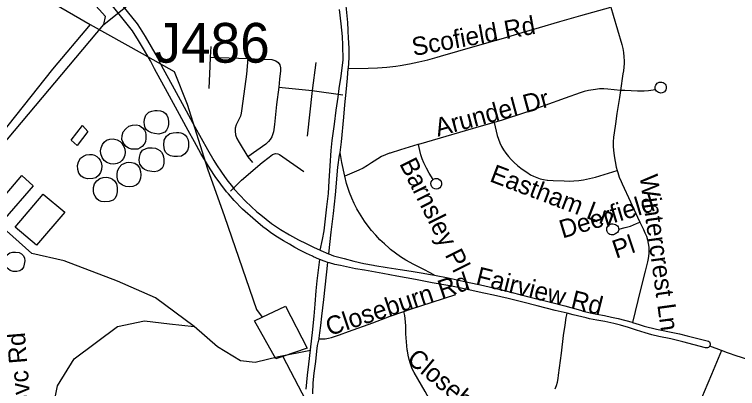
# Model space of a CAD drawing. Extents: x 1383679 to 1536984, y 460658 to 651027.
# Drawn here: x 1445863 to 1449622, y 515008 to 516954 of the extents above; entities that cross this region are included whole.
import ezdxf

# ---------------------------------------------------------------- set-up
doc = ezdxf.new("R2010")
doc.units = 0
for name, color, linetype in [('Exist Hydrographic Creek Single Shore', 7, 'Continuous'), ('Exist Hydrographic Misc Water Feature', 7, 'Continuous'), ('Exist Road Non-System Structure Non-Sys Other Number Label', 7, 'Continuous'), ('Exist Road Non-System Type 51', 7, 'Continuous'), ('Exist Road Non-System Type 51 Label', 7, 'Continuous'), ('Exist Utilities Electrical Transmission Line', 7, 'Continuous')]:
    doc.layers.add(name, color=color, linetype=linetype)

msp = doc.modelspace()

# ---------------------------------------------------------------- linework, layer by layer
at = {"layer": 'Exist Hydrographic Creek Single Shore'}
msp.add_line((1445790.5, 516261.8), (1446327.4, 516901), dxfattribs=at)
for points in [[(1446327.4, 516901), (1446336.4, 516943.5), (1446238.4, 517053.8), (1446240.5, 517178.5), (1446319.4, 517360.6), (1446313.5, 517511.8), (1446174.4, 517655.7), (1446078.5, 517880.8), (1446084.4, 518238.5), (1446011.4, 518341.7), (1445797.5, 518487.1), (1445655.5, 518923.3), (1445674.4, 519021.4), (1446016.5, 519500.3), (1446028.4, 519700.2), (1446198.4, 519903.7), (1446201.4, 520054.6)], [(1446327.4, 516901), (1446581.5, 517105.9), (1446735.5, 517345.7)]]:
    msp.add_lwpolyline(points, dxfattribs=at)
at = {"layer": 'Exist Hydrographic Misc Water Feature'}
for points in [[(1446649.2, 516439.2), (1446655.1, 516429.1), (1446660.8, 516417), (1446664.5, 516398.9), (1446664.2, 516381.8), (1446660.7, 516366), (1446653.5, 516351), (1446644.8, 516341.7), (1446631.2, 516335.5), (1446613.1, 516331.9), (1446590.6, 516333.9), (1446575.6, 516337.3), (1446557.7, 516346.1), (1446548.9, 516354.2), (1446543.6, 516363.2), (1446539.9, 516379.3), (1446538.3, 516393.3), (1446538.6, 516409.3), (1446546.4, 516430.1), (1446562.7, 516445), (1446577.4, 516450.6), (1446593.5, 516454.3), (1446605.2, 516454.8), (1446621.9, 516453.1), (1446638.2, 516447.8), (1446649.2, 516439.2)], [(1446217.6, 516375.6), (1446245.1, 516345), (1446189.6, 516272.1), (1446158.1, 516300.7), (1446217.6, 516375.6)], [(1446522, 516369.9), (1446529.3, 516363.4), (1446539.4, 516351.3), (1446545.3, 516341.2), (1446546.9, 516327.1), (1446546.6, 516309.2), (1446543.9, 516291.9), (1446538, 516279.3), (1446527.7, 516267.5), (1446517.6, 516259.7), (1446505.5, 516253.9), (1446489.4, 516252.2), (1446471.8, 516253.8), (1446455.5, 516258.9), (1446443.6, 516267.1), (1446433.9, 516279.3), (1446426.3, 516290.7), (1446422.3, 516303.6), (1446422.7, 516323.6), (1446429.2, 516343.4), (1446441.5, 516359.2), (1446458.6, 516372.3), (1446477.6, 516377.6), (1446496.9, 516379), (1446512.9, 516375.8), (1446522, 516369.9)], [(1446717.6, 516339.7), (1446727.5, 516337.9), (1446741.4, 516332.7), (1446751, 516325.1), (1446758.9, 516315), (1446764.7, 516304.8), (1446768.3, 516288.8), (1446767.4, 516263.5), (1446762.6, 516245.7), (1446749.3, 516228.4), (1446731.6, 516216.7), (1446710.9, 516214.1), (1446691.9, 516214.7), (1446674.6, 516219.2), (1446659.5, 516226.9), (1446649.2, 516237.1), (1446643.5, 516249.2), (1446640, 516273.3), (1446642.4, 516299.3), (1446652.9, 516321), (1446671.2, 516334.7), (1446688.6, 516338.7), (1446705.3, 516340), (1446717.6, 516339.7)], [(1446412.9, 516293.7), (1446420, 516285.6), (1446431.7, 516267.4), (1446436.8, 516253.2), (1446438.3, 516237.5), (1446436.8, 516221.2), (1446430.4, 516205.3), (1446422.2, 516193.5), (1446412.1, 516185.7), (1446397.8, 516178), (1446379.8, 516174.3), (1446361.8, 516176.7), (1446343.6, 516183.7), (1446330.1, 516194.7), (1446318.5, 516209.5), (1446311.6, 516228.2), (1446310.7, 516244), (1446313.3, 516260.8), (1446320.7, 516277.4), (1446330.1, 516289.4), (1446342.3, 516299.1), (1446358.3, 516304.8), (1446376.4, 516306.5), (1446398.1, 516302.4), (1446412.9, 516293.7)], [(1446558.8, 516259.4), (1446569.9, 516260.6), (1446579.8, 516260.3), (1446595.8, 516257.9), (1446607.7, 516253.6), (1446619.5, 516245.3), (1446627.3, 516237.1), (1446635.1, 516225), (1446638.8, 516212.9), (1446640.4, 516200.8), (1446640, 516180.8), (1446635.6, 516164.9), (1446631.3, 516155), (1446621.1, 516145.3), (1446606.3, 516137.9), (1446591.8, 516135), (1446576.8, 516136.3), (1446556.9, 516140.8), (1446539.1, 516147.3), (1446531.2, 516153.5), (1446521.5, 516165.7), (1446515.7, 516175.8), (1446512.2, 516195.9), (1446512.6, 516211.9), (1446519.1, 516232.6), (1446529.5, 516247.5), (1446547.7, 516257.1), (1446558.8, 516259.4)], [(1446253.3, 516225.1), (1446267.2, 516224.6), (1446279.2, 516221.1), (1446290.8, 516214.4), (1446300.6, 516206.2), (1446308.4, 516195.7), (1446314.2, 516183.2), (1446316.9, 516166), (1446315.4, 516147.9), (1446310.9, 516131.7), (1446300.7, 516115.4), (1446286.3, 516104.1), (1446270.2, 516100.5), (1446243, 516099.5), (1446223.6, 516103.8), (1446209.5, 516111.9), (1446197.3, 516127.9), (1446192.2, 516146.6), (1446191.3, 516168.5), (1446195.9, 516188), (1446206.3, 516205.8), (1446222.5, 516217.4), (1446236.6, 516222.9), (1446253.3, 516225.1)], [(1446446, 516183), (1446458, 516184.8), (1446472.2, 516183.8), (1446489, 516179.5), (1446501.8, 516172), (1446513.3, 516155.7), (1446519.2, 516137.6), (1446520.9, 516119.6), (1446518.5, 516101.6), (1446513.6, 516086.9), (1446506.4, 516075.1), (1446495.5, 516065.1), (1446478.2, 516058.3), (1446459.5, 516056.7), (1446441.5, 516059.1), (1446425.6, 516065.4), (1446407.9, 516077.7), (1446400.2, 516090.7), (1446396.8, 516107.1), (1446396.7, 516122.9), (1446399.1, 516137.9), (1446407.5, 516157.8), (1446421.8, 516173.5), (1446433.5, 516179.1), (1446446, 516183)], [(1445902.2, 516115.7), (1445961.3, 516062.5), (1445813.7, 515893.3), (1445756.7, 515946.5), (1445902.2, 516115.7)], [(1446340, 516106.8), (1446350.7, 516105.9), (1446362, 516102.7), (1446372.5, 516097.3), (1446383.4, 516088.2), (1446393.1, 516073.5), (1446397, 516054.3), (1446397, 516032), (1446394.6, 516014), (1446387.7, 515998.9), (1446376.1, 515988.3), (1446355.9, 515980.8), (1446331.9, 515979.2), (1446314, 515981.6), (1446302, 515985.8), (1446292.1, 515994), (1446282.4, 516008.2), (1446276.6, 516020.3), (1446273.9, 516036), (1446275, 516053.8), (1446279.5, 516073.4), (1446290.7, 516088.1), (1446306.3, 516099.7), (1446324.4, 516105.4), (1446340, 516106.8)], [(1446012.4, 516019.5), (1446124.6, 515925.2), (1445977.2, 515754.1), (1445866.9, 515848.3), (1446012.4, 516019.5)], [(1445888, 515714.9), (1445899.9, 515708.8), (1445911.1, 515697.9), (1445915.7, 515685.9), (1445917, 515672.2), (1445914.5, 515654.2), (1445910.1, 515640.3), (1445902.3, 515627.9), (1445891.6, 515620.7), (1445875.8, 515616.1), (1445856.9, 515616.1), (1445840.2, 515622.5), (1445824.5, 515635.6), (1445816.5, 515649.7), (1445814.9, 515670.6), (1445817.2, 515688.6), (1445825.8, 515703.7), (1445839.9, 515714), (1445853.2, 515717.9), (1445869.2, 515717.6), (1445888, 515714.9)]]:
    msp.add_lwpolyline(points, dxfattribs=at)
at = {"layer": 'Exist Road Non-System Type 51'}
for p, q in [((1446884.6, 516786.5), (1446881.2, 516732.1)), ((1446881.2, 516732.1), (1447076.8, 516724.1)), ((1447430.4, 516704.5), (1447410.6, 516558.1)), ((1447237.8, 516575.3), (1447410.6, 516558.1)), ((1447410.6, 516558.1), (1447385.2, 516321.4)), ((1447410.6, 516558.1), (1447570.5, 516535.2)), ((1447076, 516214), (1447100.9, 516183.8)), ((1449537.9, 515205.7), (1449477.8, 515229.4))]:
    msp.add_line(p, q, dxfattribs=at)
for points in [[(1447574.5, 517165.3), (1447575.4, 517154.4), (1447581.1, 517066), (1447582.2, 517048.2), (1447586.4, 516998.2), (1447593.9, 516911.8), (1447596.6, 516872.4), (1447598.8, 516826.3), (1447599.8, 516810.8), (1447601.4, 516770.6), (1447601.3, 516730.3), (1447597.7, 516672)], [(1446396.4, 517034.5), (1446501.4, 516904.1), (1446516.5, 516880.2), (1446542.3, 516839.1), (1446574.2, 516785.7), (1446604.6, 516731.5), (1446626.7, 516689.9), (1446693.7, 516566.9), (1446746, 516471.6), (1446801.6, 516369.1), (1446833.2, 516309.6), (1446866.1, 516251.1), (1446900.4, 516193.4), (1446913.3, 516172.3), (1446940, 516132.8), (1446968.1, 516094.2), (1446997.4, 516056.4), (1447005.9, 516045.8), (1447035.1, 516013.1), (1447063.6, 515983.5), (1447093.2, 515955.1), (1447123.9, 515927.8), (1447143.3, 515911.6), (1447171.3, 515888.4), (1447200.2, 515866.6), (1447230.2, 515846), (1447247, 515835.2), (1447293.4, 515808.1), (1447340.5, 515782.3), (1447379.4, 515762.4), (1447417.3, 515743.2), (1447452, 515727.1)], [(1447450.4, 515679.6), (1447444.9, 515681.7), (1447418.1, 515693.9), (1447413.2, 515696.4), (1447381.6, 515710.3), (1447350.6, 515725.7), (1447320.4, 515742.4), (1447293.5, 515758.9), (1447261.7, 515776.2), (1447230.8, 515794.9), (1447200.7, 515814.9), (1447171.5, 515836.2), (1447155.1, 515849.1), (1447116.6, 515882.2), (1447048.6, 515941.9), (1447005.6, 515986.7), (1446975.7, 516020.1), (1446966.3, 516031.7), (1446936.3, 516070.4), (1446907.5, 516110.1), (1446880, 516150.8), (1446866.4, 516172.9), (1446831.7, 516231.3), (1446798.4, 516290.6), (1446766.6, 516350.3), (1446711.2, 516452.6), (1446658.9, 516547.9), (1446591.8, 516671.1), (1446569.8, 516712.4), (1446539.8, 516765.8), (1446508.5, 516818.4), (1446477, 516868.3), (1446372.4, 516998.5)], [(1447597.7, 516672), (1447702.7, 516673.6), (1447750.7, 516675.9), (1447798.6, 516679.8), (1447846.3, 516685.3), (1447868.1, 516688.4), (1447916.6, 516696.7), (1447964.8, 516706.5), (1448012.6, 516717.9), (1448060, 516730.8), (1448078.5, 516736.3), (1448168.3, 516762.2), (1448306.3, 516802.4), (1448404.8, 516831.1), (1448502.6, 516859.6), (1448592.5, 516885.6), (1448698.1, 516916.4), (1448806.8, 516948), (1448963.7, 516991.7)], [(1448963.7, 516991.7), (1448975.9, 516949.3), (1448997.3, 516873.2), (1449019.8, 516798), (1449025.3, 516776.7), (1449029.2, 516755.2), (1449031.6, 516733.6), (1449032.5, 516711.7), (1449032.3, 516698.6), (1449031.6, 516679.1), (1449029.3, 516660), (1449026.5, 516644.8), (1449013.9, 516558.9)], [(1447452, 515727.1), (1447465.1, 515783.9), (1447472.7, 515827.6), (1447487, 515953.1), (1447495, 516022.5), (1447499.6, 516088.2), (1447504.4, 516166.9), (1447510.2, 516246), (1447515.2, 516297.8), (1447526.6, 516382.8), (1447536.3, 516455), (1447545.5, 516523.4), (1447551.8, 516568.3), (1447562.2, 516632), (1447572.5, 516717.8), (1447571.1, 516794.5), (1447568.6, 516838.2), (1447560.9, 516904.9), (1447553.4, 516978.7)], [(1446881.2, 516732.1), (1446878.6, 516684.4), (1446873.5, 516568.2)], [(1447076.8, 516724.1), (1447069.1, 516642.5), (1447044.9, 516463.9), (1447042.6, 516440.4), (1447038.9, 516424.6), (1447032, 516410.5), (1447015.4, 516379.3), (1447010.2, 516361.4), (1447009.9, 516346.8), (1447012.9, 516327.7), (1447019.6, 516308), (1447031.6, 516287.9), (1447076, 516214)], [(1447076.8, 516724.1), (1447111.4, 516723.6), (1447201.1, 516718.9), (1447211, 516716.5), (1447222.1, 516712.7), (1447234.2, 516703.9), (1447242.4, 516691.6), (1447246.2, 516676.5), (1447246.5, 516659.8), (1447241.4, 516617.8), (1447237.8, 516575.3)], [(1447555.7, 516236.5), (1447562.9, 516290.4), (1447575.1, 516418.8), (1447581.4, 516483.8), (1447587.7, 516549.6), (1447594.6, 516622.1), (1447597.7, 516672)], [(1449196.3, 516561.4), (1449194.4, 516566.4), (1449193.5, 516573), (1449194.2, 516579.6), (1449196.4, 516585.8), (1449200, 516591.4), (1449204.9, 516596), (1449210.6, 516599.3), (1449215.4, 516600.8), (1449222, 516601.9), (1449228.7, 516601.4), (1449235.1, 516599.4), (1449240.8, 516595.9), (1449245.5, 516591.2), (1449249.1, 516585.6), (1449251.2, 516579.2), (1449251.7, 516575.2), (1449251.4, 516568.6), (1449249.5, 516562.2), (1449246.2, 516556.4), (1449241.6, 516551.6), (1449236.1, 516548), (1449229.8, 516545.8), (1449223.2, 516545.1), (1449217.8, 516545.8), (1449211.4, 516547.4), (1449205.5, 516550.5), (1449200.6, 516554.8), (1449196.8, 516560.3), (1449196.3, 516561.4)], [(1447237.8, 516575.3), (1447226.1, 516484.9), (1447214.6, 516381), (1447211.6, 516356), (1447210.2, 516343.2), (1447206.9, 516332.4), (1447201.4, 516316.8), (1447192.4, 516303.2), (1447183.1, 516292.4), (1447169.4, 516279.9), (1447076, 516214)], [(1449013.9, 516558.9), (1448948.4, 516565.7), (1448926.7, 516566.7), (1448905, 516566.1), (1448883.2, 516564), (1448870.9, 516562.4), (1448848, 516558.4), (1448825.4, 516552.8), (1448803.2, 516545.8), (1448725.7, 516517.4), (1448620, 516479.7), (1448524.9, 516445.5), (1448394.1, 516402.9), (1448356.7, 516392.1)], [(1449013.9, 516558.9), (1449008.3, 516521.3), (1448994.9, 516438.9), (1448988, 516384.2), (1448980.3, 516338.7), (1448977.3, 516315.1), (1448976, 516291.1), (1448976.3, 516267.2), (1448977.9, 516247.2), (1448980.9, 516218), (1448985.5, 516188.8), (1448991.7, 516159.9), (1448996.4, 516142.7)], [(1449196.3, 516561.4), (1449159.7, 516556.9), (1449136.8, 516555), (1449113.7, 516554.7), (1449101.5, 516555.2), (1449035.9, 516558.3), (1449013.9, 516558.9)], [(1448356.7, 516392.1), (1448301.8, 516376.3), (1448205.9, 516347.8), (1448076.5, 516310.4), (1447963, 516277.7)], [(1448356.7, 516392.1), (1448372.4, 516324.8), (1448378.6, 516305.1), (1448386.1, 516285.9), (1448395.1, 516267.3), (1448405.3, 516249.6), (1448417.4, 516231.8), (1448430.9, 516214.9), (1448445.4, 516198.9), (1448459.4, 516185.5), (1448480.7, 516166.6), (1448502.9, 516149), (1448526, 516132.6), (1448545.2, 516120.4), (1448561.5, 516112.1), (1448578.5, 516105.1), (1448596.1, 516099.5), (1448614, 516095.3), (1448632.5, 516092.6), (1448634.3, 516092.4), (1448663.1, 516089.4), (1448720.7, 516087.8), (1448746.5, 516087.1), (1448771.8, 516087.9), (1448797, 516090.2), (1448821.6, 516094), (1448852.6, 516100.3), (1448883.3, 516108.1), (1448996.4, 516142.7)], [(1447963, 516277.7), (1447960.9, 516277.1), (1447869.6, 516249.8), (1447816.9, 516233.1), (1447813.4, 516232), (1447792.3, 516223.8), (1447772, 516214.3), (1447752.3, 516203.5), (1447733.3, 516191.3), (1447719.7, 516181.4), (1447698.4, 516167.6), (1447676.1, 516155.1), (1447653.2, 516144.2), (1447581.5, 516112.7)], [(1448039.5, 516095.4), (1448018.8, 516128.5), (1448004.5, 516154.6), (1447991.5, 516181.4), (1447982.8, 516202.5), (1447975.5, 516224.1), (1447969.8, 516246.3), (1447963, 516277.7)], [(1446985.9, 516033.9), (1447043.2, 516092.1), (1447150.5, 516183.5), (1447186.8, 516212.2), (1447205.5, 516224.5), (1447220.1, 516229.8), (1447232.5, 516228.6), (1447241.9, 516225.7), (1447368.4, 516136.7)], [(1447497, 515708.2), (1447509.8, 515821.6), (1447521, 515919), (1447531.5, 516016), (1447544.5, 516159.2), (1447553.8, 516221.6), (1447555.7, 516236.5)], [(1447581.5, 516112.7), (1447565.8, 516183.3), (1447555.7, 516236.5)], [(1448996.4, 516142.7), (1448999.4, 516131.4), (1449007.4, 516107.6), (1449016.8, 516084.5), (1449022, 516073.4), (1449065.4, 515979.9), (1449102.4, 515899), (1449114, 515874.3)], [(1448046.9, 515597.6), (1447995.3, 515625.8), (1447938.6, 515653.4), (1447898, 515676), (1447870.8, 515693.3), (1447844.4, 515712), (1447818.8, 515732), (1447810.7, 515738.7), (1447786.3, 515760), (1447763.1, 515782.3), (1447741, 515805.7), (1447720, 515830.2), (1447701.4, 515853.5), (1447682.7, 515879.2), (1447665.2, 515905.8), (1447649.1, 515933.4), (1447643.4, 515943.5), (1447629.4, 515970.7), (1447616.8, 515998.5), (1447605.6, 516027), (1447590, 516074.5), (1447581.5, 516112.7)], [(1448039.5, 516095.4), (1448041.1, 516096.9), (1448049.4, 516100.5), (1448056, 516101), (1448063.4, 516100), (1448069.5, 516097.9), (1448076.7, 516092.3), (1448081.6, 516084.8), (1448083.9, 516076), (1448083.3, 516067), (1448079.8, 516058.6), (1448073.8, 516051.8), (1448066, 516047.3), (1448057.1, 516045.5), (1448048.2, 516046.7), (1448040, 516050.7), (1448033.6, 516057), (1448029.5, 516065.1), (1448028.3, 516074.1), (1448030, 516083), (1448034.4, 516090.8), (1448039.5, 516095.4)], [(1446798.2, 515331), (1446596.5, 515479.9), (1446399.7, 515566.4), (1446121.2, 515672.2), (1445953.1, 515710.6), (1445689.1, 515946.1)], [(1449004.6, 515836.2), (1449004.7, 515836), (1449003.9, 515830), (1449001.6, 515824.5), (1448997.9, 515819.7), (1448993.2, 515816), (1448989.4, 515814.3), (1448983.9, 515810.5), (1448977.6, 515808), (1448970.9, 515807.1), (1448964.3, 515807.8), (1448957.9, 515810), (1448952.3, 515813.6), (1448947.6, 515818.4), (1448944.2, 515824.2), (1448942.2, 515830.6), (1448941.8, 515836.8), (1448942.9, 515843.5), (1448945.6, 515849.7), (1448949.6, 515855.2), (1448954.8, 515859.7), (1448960.8, 515862.8), (1448967.4, 515864.4), (1448974.2, 515864.5), (1448980.9, 515863), (1448981.1, 515862.9), (1448987.4, 515861.3), (1448993.2, 515858.3), (1448998, 515853.9), (1449001.7, 515848.5), (1449003.9, 515842.4), (1449004.6, 515836.2)], [(1449004.6, 515836.2), (1449038.5, 515845), (1449066, 515853.5), (1449096.8, 515866.3), (1449114, 515874.3)], [(1449114, 515874.3), (1449132.4, 515835.2), (1449140.9, 515817.5), (1449147.9, 515799.8), (1449153.4, 515781.6), (1449157.5, 515763), (1449160.1, 515744), (1449160.9, 515733.6), (1449160.8, 515714.4), (1449159.3, 515695.3), (1449156.2, 515676.2), (1449154.2, 515667.6), (1449141.9, 515618.9), (1449119.3, 515529.8), (1449104.4, 515465.3), (1449076, 515352.5)], [(1447452, 515727.1), (1447455.8, 515725.3), (1447494.9, 515709), (1447497, 515708.2)], [(1447379.8, 515005.7), (1447387.3, 515077.6), (1447394.1, 515135.4), (1447412.2, 515299.4), (1447420.6, 515384.6), (1447426.2, 515446.8), (1447431.7, 515516), (1447436.8, 515568.9), (1447450.4, 515679.6)], [(1447493, 515664.1), (1447472.4, 515671), (1447450.4, 515679.6)], [(1447497, 515708.2), (1447521.7, 515699.1), (1447577.4, 515683.7), (1447627.8, 515670.7), (1447678.6, 515659.2), (1447729.7, 515649.3), (1447736.2, 515648.2), (1447801.3, 515637.5), (1447868.1, 515627.3), (1447924.8, 515619.4), (1447976.6, 515610.3), (1448025.7, 515601.7), (1448046.9, 515597.6)], [(1447447.2, 515267.2), (1447448, 515270.2), (1447451.5, 515298), (1447455.5, 515336.9), (1447460.7, 515384.9), (1447472, 515472), (1447493, 515664.1)], [(1448735.8, 515399.6), (1448673.5, 515414.7), (1448580.8, 515438.2), (1448505.3, 515458.2), (1448429.5, 515476.6), (1448353.3, 515493.5), (1448302.8, 515503.8), (1448232.4, 515520.1), (1448161.7, 515534.9), (1448126.3, 515541.7), (1448035.2, 515558.6), (1447947.7, 515574.8), (1447851.7, 515592.3), (1447777.6, 515606.3), (1447682.8, 515623.6), (1447636.1, 515631.2), (1447589.7, 515640.4), (1447557.5, 515647.7), (1447528.7, 515654), (1447500.3, 515661.7), (1447493, 515664.1)], [(1448046.9, 515597.6), (1448117.3, 515583.9), (1448133.8, 515580.5), (1448212, 515562.9), (1448302.1, 515544), (1448409.8, 515517.8), (1448529.5, 515487.5), (1448663.1, 515454.3), (1448724.7, 515438.4), (1448805.6, 515415.3), (1448820.2, 515411.3), (1448855.8, 515402.7), (1448890.1, 515395.9), (1448930.8, 515388.2), (1448967.2, 515379.8), (1449000.8, 515371.7), (1449074.3, 515353.1), (1449076, 515352.5)], [(1447887.8, 515408.8), (1447921.6, 515420.6), (1448034.3, 515456.9), (1448158.3, 515497.3)], [(1447447.2, 515267.2), (1447461.7, 515266.9), (1447478.4, 515267.4), (1447495, 515269.5), (1447511.3, 515273.1), (1447553.2, 515287.6), (1447600.5, 515304.3), (1447726.1, 515350.5), (1447816.7, 515383.8), (1447887.8, 515408.8)], [(1448060.8, 514877), (1448057.4, 514880.4), (1448049.6, 514890.6), (1448043, 514901.6), (1448037.9, 514913.4), (1448030.4, 514932.7), (1447998.4, 514992.1), (1447941, 515091.1), (1447939.3, 515094.3), (1447929.7, 515115.4), (1447921.6, 515137), (1447914.9, 515159), (1447909.8, 515181.5), (1447906.1, 515204.4), (1447905.5, 515208.8), (1447901.2, 515250.7), (1447898.3, 515292.7), (1447897.1, 515334.9), (1447894.1, 515372), (1447892.1, 515388.3), (1447887.8, 515408.8)], [(1448674.5, 515007.1), (1448681.1, 515024.4), (1448686.2, 515042.1), (1448689.6, 515060.2), (1448691.4, 515078), (1448706.4, 515192.8), (1448717.9, 515284.1), (1448725.8, 515337.9), (1448731.6, 515378.5), (1448734.4, 515391.6), (1448735.8, 515399.6)], [(1449477.8, 515229.4), (1449475.6, 515226.1), (1449471.4, 515222.5), (1449466.2, 515220.2), (1449460.5, 515219.5), (1449455.5, 515220.1), (1449337.7, 515251.5), (1449275.1, 515266.1), (1449212.8, 515278.5), (1449177.2, 515287.8), (1449142.4, 515298.5), (1449096.9, 515311.6), (1449055.4, 515325.2), (1449013.4, 515337.4), (1448978.9, 515346.1), (1448931.6, 515356.7), (1448891, 515363.1), (1448852.9, 515371.2), (1448835.9, 515375.3), (1448766.9, 515392.1), (1448735.8, 515399.6)], [(1447057.4, 513312.2), (1446940.9, 513344.9), (1446849.7, 513450.6), (1446878.5, 513657.2), (1446897.7, 513830.2), (1446844.9, 513945.5), (1446729.7, 514012.8), (1446547.2, 513959.9), (1446379.2, 513940.7), (1446225.5, 513950.3), (1446115.1, 514108.9), (1446038.3, 514483.7), (1446038.3, 514781.6), (1446086.3, 515021.9), (1446174, 515162.8), (1446399.7, 515331), (1446538.9, 515359.8), (1446668.6, 515345.4), (1446798.2, 515331)], [(1449076, 515352.5), (1449110.7, 515340.6), (1449137.4, 515332.8), (1449201.1, 515317.3), (1449217.3, 515313.7), (1449277.8, 515301.2), (1449320.3, 515292.2), (1449360.6, 515282.3), (1449471.6, 515254.8), (1449475.7, 515251.2), (1449478.7, 515246.6), (1449480.2, 515241.4), (1449480.2, 515235.9), (1449478.6, 515230.7), (1449477.8, 515229.4)], [(1447402.3, 515205.9), (1447235.1, 515172.4), (1447115.1, 515143.6), (1447038.3, 515153.2), (1446918.2, 515225.3), (1446798.2, 515331)], [(1447413.5, 514980.8), (1447416.7, 515037.4), (1447421.2, 515087.7), (1447429.2, 515148.8), (1447434.4, 515202.5), (1447439.1, 515231.7), (1447445.5, 515260.5), (1447447.2, 515267.2)], [(1449537.9, 515205.7), (1449486.6, 515080.9), (1449448.6, 514991), (1449413.6, 514908.4), (1449385.5, 514838.4), (1449343.4, 514738.5), (1449311.4, 514660.1), (1449268.4, 514558.6), (1449210.1, 514421.4), (1449180.1, 514352.3), (1449150.6, 514282), (1449090.1, 514140.8), (1449024.7, 513992.4), (1448977.6, 513887.5), (1448924.7, 513772.3), (1448890.3, 513694.4), (1448879.3, 513670.6)], [(1449973.3, 515059.6), (1449933.7, 515069.5), (1449926.5, 515071.5), (1449879.6, 515084.3), (1449833.2, 515098.7), (1449672.9, 515159.6), (1449637.7, 515171.2), (1449620.3, 515176.4), (1449569.2, 515193.4), (1449537.9, 515205.7)]]:
    msp.add_lwpolyline(points, dxfattribs=at)
at = {"layer": 'Exist Utilities Electrical Transmission Line'}
for points in [[(1440376.6, 522446.1), (1440694, 522083.9), (1441005.7, 521743.9), (1441260.4, 521452.8), (1441385.7, 521306.5), (1441505.3, 521166), (1441631.8, 520975.6), (1441762.2, 520776.8), (1441861.4, 520627), (1442056.3, 520345.1), (1442301.9, 520006.2), (1442559.4, 519643.1), (1442826.7, 519277.9), (1443066.5, 518945.1), (1443267.8, 518683.2), (1443347.7, 518569.5), (1443666.7, 518395.4), (1444181.5, 518103.5), (1444696.2, 517809.6), (1445226.8, 517497.4), (1445739.6, 517207.3), (1446050.2, 517021.4), (1446256.1, 516901.4)], [(1446256.1, 516901.4), (1446061.7, 516669), (1445715.4, 516233.4), (1445485.7, 515937.4), (1445468.2, 515851.7), (1445407.9, 515512.6), (1445182, 515424.9), (1444952, 515321.1), (1444914.6, 515241.8), (1444805.9, 514999.7), (1444683, 514737.8), (1444613.7, 514559.1), (1444600.5, 514181.2), (1444576.1, 513723.3), (1444428.5, 513648), (1444248.6, 513549.4), (1444215, 513458), (1444139.8, 513183.2), (1444023.4, 512739.2), (1443911.2, 512305), (1443846.6, 512056.2), (1443694.1, 512039.1), (1443548.2, 512043.8), (1443544.4, 511837.8)], [(1446256.1, 516901.4), (1446527.6, 516750.3), (1446693.8, 516657.1), (1446760.8, 516487.6), (1446866.5, 516151.4), (1446955.9, 515903.6), (1447065.9, 515581.3), (1447121, 515420.1), (1447150.2, 515379.5)], [(1447150.2, 515379.5), (1447271.5, 515437.3), (1447385.3, 515219.1), (1447258.6, 515175.4)], [(1447258.6, 515175.4), (1447222.1, 515163.3), (1447111.8, 515360.2), (1447150.2, 515379.5)], [(1447258.6, 515175.4), (1447357, 514985.3), (1447550.4, 514623.5), (1447705.1, 514336.4), (1447877.8, 514267.1), (1448271.7, 514133.5), (1448607.6, 514021.1), (1449009.4, 513885.4), (1449335.4, 513777.2), (1449564.1, 513698.7), (1449820.7, 513609.9)]]:
    msp.add_lwpolyline(points, dxfattribs=at)

# ---------------------------------------------------------------- texts
at = {"layer": 'Exist Road Non-System Structure Non-Sys Other Number Label'}
msp.add_text('J486', height=206.69, dxfattribs=at).set_placement((1446590.8, 516702.7))
at = {"layer": 'Exist Road Non-System Type 51 Label'}
for s, rotation, p in [('Scofield Rd', 10.3839, (1447938.1, 516737)), ('Arundel Dr', 15.0465, (1448063.7, 516317.7)), ('Barnsley Pl', 296.5651, (1447862.2, 516178.3)), ('Eastham Ln', 339.1505, (1448328.5, 516087.3)), ('Wintercrest Ln', 277.8162, (1449112.5, 516115.1)), ('Deerfield', 16.7992, (1448712.5, 515788)), ('Pl', 18.4359, (1448990.2, 515683.4)), ('Fairview Rd', 346.0724, (1448256.8, 515550.8)), ('Closeburn Rd', 18.4357, (1447500.2, 515280.7)), ('Park Road Park Svc Rd', 94.7332, (1446027.6, 513966.2)), ('Closeburn Rd', 319.9695, (1447897.1, 515151.3))]:
    msp.add_text(s, height=95, rotation=rotation, dxfattribs=at).set_placement(p)

doc.saveas('drawing.dxf')
